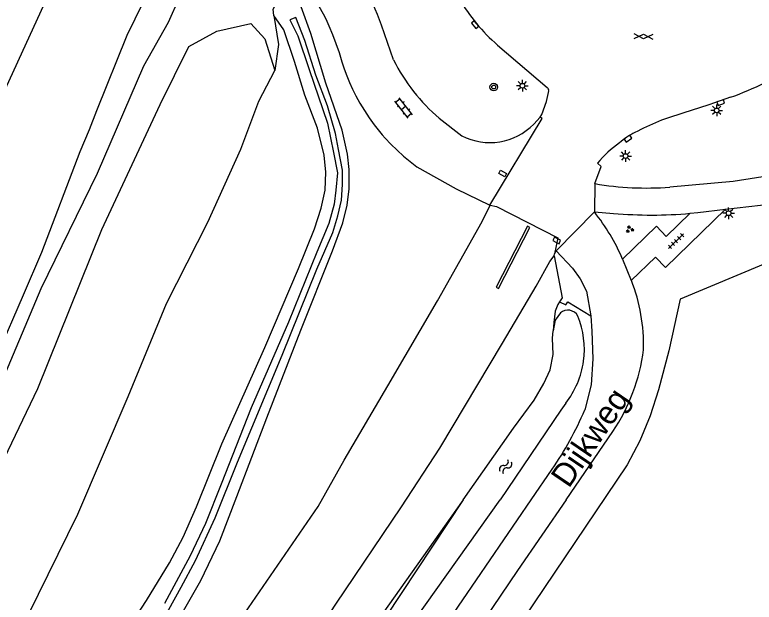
# Model space of a CAD drawing. Extents: x 137999 to 141000, y 397500 to 400501.
# Drawn here: x 138245 to 138324.1, y 398489.1 to 398551.9 of the extents above; entities that cross this region are included whole.
import ezdxf

# ---------------------------------------------------------------- set-up
doc = ezdxf.new("R2010")
doc.units = 0
for name, color, linetype in [('gg-anno-openbare ruimte label', 7, 'Continuous'), ('gg-knt-BGT kruinlijn', 7, 'Continuous'), ('gg-knt-bronhoudergrens', 7, 'Continuous'), ('gg-knt-verharding', 7, 'Continuous'), ('gg-knt-verharding nz', 7, 'Continuous'), ('gg-kntw-bovenkant insteek waterloop', 7, 'Continuous'), ('gt-grn-weggrens', 7, 'Continuous'), ('gt-symb-boom', 7, 'Continuous'), ('gt-symb-gesloten verharding', 7, 'Continuous'), ('gt-symb-groenvak', 7, 'Continuous'), ('gt-symb-klinker verharding', 7, 'Continuous'), ('gt-symb-kolk', 7, 'Continuous'), ('gt-symb-kolk center center', 7, 'Continuous'), ('gt-symb-lichtmast', 7, 'Continuous'), ('gt-symb-tegel verharding', 7, 'Continuous'), ('gt-symb-watersymbool', 7, 'Continuous'), ('gx-grn-maaiveld', 7, 'Continuous')]:
    doc.layers.add(name, color=color, linetype=linetype)

# ---------------------------------------------------------------- blocks, each defined once
blk = doc.blocks.new('gt0-KL1')
at = {"layer": 'gt-symb-klinker verharding'}
for p, q in [((-1.15, 0.3), (1.15, 0.3)), ((-1, -0.3), (-1, 0.3)), ((-0.5, 0.3), (-0.5, 0.45)), ((0, -0.3), (0, 0.3)), ((0.5, 0.3), (0.5, 0.45)), ((1, -0.3), (1, 0.3)), ((-1.15, -0.3), (1.15, -0.3)), ((-0.5, -0.45), (-0.5, -0.3)), ((0.5, -0.45), (0.5, -0.3))]:
    blk.add_line(p, q, dxfattribs=at)
blk = doc.blocks.new('gt0-BOOM')
at = {"layer": 'gt-symb-boom'}
for radius in [0.4, 0.2]:
    blk.add_circle((0, 0), radius, dxfattribs=at)
blk = doc.blocks.new('gt0-KOLK')
at = {"layer": 'gt-symb-kolk'}
blk.add_lwpolyline([(0, 0), (0.375, 0), (0.375, 0.4), (-0.375, 0.4), (-0.375, 0), (0, 0)], dxfattribs=at)
blk = doc.blocks.new('gt0-KOLKCC')
at = {"layer": 'gt-symb-kolk center center'}
blk.add_lwpolyline([(-0.375, 0.2), (0.375, 0.2), (0.375, -0.2), (-0.375, -0.2)], close=True, dxfattribs=at)
blk = doc.blocks.new('gt0-WA')
at = {"layer": 'gt-symb-watersymbool'}
for centre, start, end in [((-0.323, 0.022), 28.07249, 151.92751), ((0.427, 0.422), 208.07248, 331.92751), ((-0.323, -0.428), 28.07249, 151.92751), ((0.427, -0.028), 208.07248, 331.92751)]:
    blk.add_arc(centre, 0.425, start, end, dxfattribs=at)
blk = doc.blocks.new('gt0-LMAST')
at = {"layer": 'gt-symb-lichtmast'}
for p, q in [((-0.182, 0.173), (-0.447, 0.438)), ((-0.005, 0.246), (-0.005, 0.621)), ((0.172, 0.173), (0.437, 0.438)), ((-0.255, -0.004), (-0.63, -0.004)), ((-0.182, -0.181), (-0.447, -0.446)), ((-0.005, -0.254), (-0.005, -0.629)), ((0.437, -0.446), (0.172, -0.181)), ((0.245, -0.004), (0.62, -0.004))]:
    blk.add_line(p, q, dxfattribs=at)
blk.add_circle((-0.005, -0.004), 0.25, dxfattribs=at)
blk = doc.blocks.new('gt0-GRVAK')
at = {"layer": 'gt-symb-groenvak'}
for p, q in [((-0.11, 0.189), (-0.228, 0.24)), ((-0.182, 0.153), (0.088, 0.153)), ((-0.091, 0.211), (-0.156, 0.322)), ((-0.047, 0.214), (-0.047, 0.393)), ((-0.004, 0.211), (0.061, 0.322)), ((0.015, 0.189), (0.133, 0.24)), ((0.262, -0.052), (0.197, 0.059)), ((0.305, -0.049), (0.305, 0.13)), ((0.349, -0.052), (0.414, 0.059)), ((-0.245, -0.228), (-0.363, -0.177)), ((-0.318, -0.264), (-0.047, -0.264)), ((-0.226, -0.206), (-0.291, -0.095)), ((-0.183, -0.203), (-0.183, -0.024)), ((-0.139, -0.206), (-0.074, -0.095)), ((-0.12, -0.228), (-0.002, -0.177)), ((0.243, -0.074), (0.125, -0.023)), ((0.17, -0.11), (0.441, -0.11)), ((0.368, -0.074), (0.486, -0.023))]:
    blk.add_line(p, q, dxfattribs=at)
blk = doc.blocks.new('gt0-GESVH1')
at = {"layer": 'gt-symb-gesloten verharding'}
for p, q in [((-0.992, -0.261), (0.008, 0.239)), ((0.008, -0.261), (-0.992, 0.239)), ((0.008, 0.239), (1.008, -0.261)), ((1.008, 0.239), (0.008, -0.261))]:
    blk.add_line(p, q, dxfattribs=at)
blk = doc.blocks.new('gt0-TEG1')
at = {"layer": 'gt-symb-tegel verharding'}
for p, q in [((-1.125, 0), (1.125, 0)), ((-0.9, -0.25), (-0.9, 0.25)), ((-0.45, -0.25), (-0.45, 0.25)), ((0, -0.25), (0, 0.25)), ((0.45, -0.25), (0.45, 0.25)), ((0.9, -0.25), (0.9, 0.25))]:
    blk.add_line(p, q, dxfattribs=at)

msp = doc.modelspace()

# ---------------------------------------------------------------- linework, layer by layer
at = {"layer": 'gg-knt-BGT kruinlijn'}
for p, q in [((138261.393, 398551.094), (138262.595, 398553.766)), ((138258.756, 398546.42), (138261.393, 398551.094)), ((138253.807, 398534.961), (138258.756, 398546.42)), ((138247.797, 398522.615), (138253.807, 398534.961)), ((138241.672, 398508.184), (138247.797, 398522.615))]:
    msp.add_line(p, q, dxfattribs=at)
at = {"layer": 'gg-knt-bronhoudergrens'}
msp.add_lwpolyline([(138303.232, 398521.199), (138303.044, 398520.916), (138302.754, 398520.178), (138302.618, 398518.964), (138302.54, 398518.09)], dxfattribs=at)
at = {"layer": 'gg-knt-verharding'}
for p, q in [((138285.474, 398547.057), (138284.174, 398550.785)), ((138290.368, 398540.818), (138292.775, 398538.958)), ((138301.167, 398540.932), (138300.482, 398540.21)), ((138306.969, 398530.799), (138309.007, 398530.649)), ((138302.689, 398526.313), (138302.884, 398526.646)), ((138309.983, 398525.759), (138310.913, 398523.476)), ((138303.928, 398500), (138308.942, 398507.323)), ((138300.195, 398500), (138302.446, 398503.284)), ((138289.53, 398484.438), (138300.195, 398500)), ((138303.928, 398500), (138298.753, 398492.443)), ((138298.753, 398492.443), (138266.752, 398445.712))]:
    msp.add_line(p, q, dxfattribs=at)
for points in [[(138296.608, 398548.659), (138301.912, 398544.12), (138302.008, 398543.998), (138302.053, 398543.895)], [(138301.167, 398540.932), (138301.336, 398541.227), (138301.824, 398542.623), (138302.05, 398543.593)], [(138321.529, 398543.07), (138320.413, 398542.688), (138319.218, 398542.243), (138316.433, 398541.356)], [(138295.783, 398531.526), (138301.38, 398540.782), (138301.167, 398540.932)], [(138307.001, 398533.84), (138307.686, 398535.658), (138307.294, 398536.004)], [(138329.743, 398535.293), (138321.82, 398534.073), (138315.028, 398533.464)], [(138320.978, 398531.09), (138325.988, 398531.689), (138337.5, 398533.322), (138347.555, 398534.617)], [(138310.913, 398523.476), (138313.498, 398525.964), (138314.56, 398524.872), (138320.978, 398531.09)], [(138309.983, 398525.759), (138313.603, 398529.29), (138314.638, 398528.167), (138317.216, 398530.658)], [(138302.884, 398526.646), (138304.603, 398524.774), (138305.441, 398523.657), (138306.128, 398522.321), (138306.579, 398519.708)], [(138303.232, 398521.199), (138303.916, 398520.863), (138304.107, 398521.196), (138306.579, 398519.708)], [(138306.579, 398519.708), (138306.684, 398518.06), (138306.808, 398515.095), (138306.604, 398512.314), (138305.924, 398509.629)]]:
    msp.add_lwpolyline(points, dxfattribs=at)
for centre, radius, start, end in [((138256.719, 398541.211), 29.076, 19.22345, 57.16658), ((138308.477, 398562.603), 18.311, 209.38882, 229.59659), ((138303.773, 398556.372), 20.534, 206.97876, 229.24398), ((138310.878, 398573.042), 31.808, 289.56436, 296.7191), ((138301.556, 398543.749), 0.518, 342.48228, 16.37943), ((138322.489, 398518.886), 23.271, 105.08443, 118.73005), ((138295.787, 398544.762), 6.539, 242.57051, 315.88365), ((138314.408, 398532.832), 7.168, 115.66618, 131.61809), ((138315.959, 398529.04), 11.117, 124.59863, 141.21333), ((138312.487, 398565.094), 31.732, 260.04385, 274.59238), ((138289.468, 398516.912), 22.341, 23.32795, 38.43224), ((138313.061, 398576.973), 46.501, 264.99886, 275.12677), ((138293.595, 398516.624), 18.625, 358.29553, 21.58623), ((138292.098, 398518.602), 20.272, 326.19203, 352.82371), ((138272.727, 398523.7), 36.056, 325.51199, 337.02947)]:
    msp.add_arc(centre, radius, start, end, dxfattribs=at)
at = {"layer": 'gg-knt-verharding nz'}
msp.add_line((138307.001, 398533.84), (138306.969, 398530.799), dxfattribs=at)
at = {"layer": 'gg-kntw-bovenkant insteek waterloop'}
for p, q in [((138303.325, 398520.017), (138302.765, 398519.22)), ((138302.765, 398519.22), (138302.54, 398518.09)), ((138303.895, 398510.361), (138303.388, 398509.613)), ((138303.388, 398509.613), (138296.872, 398500)), ((138292.93, 398500), (138284.619, 398487.46)), ((138286.938, 398486.033), (138296.872, 398500))]:
    msp.add_line(p, q, dxfattribs=at)
msp.add_lwpolyline([(138292.93, 398500), (138298.321, 398507.686), (138300.515, 398510.689), (138301.565, 398512.447), (138302.223, 398513.906), (138302.538, 398515.556), (138302.468, 398517.294), (138302.54, 398518.09)], dxfattribs=at)
for centre, radius, start, end in [((138304.115, 398519.092), 1.217, 28.1577, 130.50274), ((138296.558, 398516.125), 9.328, 352.07332, 22.30818), ((138296.56, 398516.119), 9.325, 321.86578, 352.10816)]:
    msp.add_arc(centre, radius, start, end, dxfattribs=at)
at = {"layer": 'gt-grn-weggrens'}
msp.add_line((138302.884, 398526.646), (138306.969, 398530.799), dxfattribs=at)
at = {"layer": 'gx-grn-maaiveld'}
for p, q in [((138295.824, 398531.519), (138295.783, 398531.526)), ((138318.03, 398530.738), (138320.978, 398531.09)), ((138317.216, 398530.658), (138318.03, 398530.738)), ((138302.65, 398526.118), (138302.689, 398526.313))]:
    msp.add_line(p, q, dxfattribs=at)
for points in [[(138199.347, 398440.296), (138202.399, 398447.991), (138212.066, 398471.411), (138219.398, 398488.714), (138227.445, 398507.44), (138231.987, 398517.623), (138239.778, 398534.966), (138248.195, 398553.239), (138252.484, 398562.643), (138252.658, 398562.935)], [(138208.508, 398433.597), (138211.573, 398441.257), (138214.457, 398448.323), (138218.32, 398457.705), (138221.476, 398465.296), (138224.35, 398472.069), (138227.399, 398479.246), (138231.44, 398488.78), (138234.079, 398494.896), (138237.328, 398502.329), (138238.182, 398504.263), (138239.961, 398508.302), (138243.121, 398515.61), (138245.892, 398521.928), (138247.839, 398526.514), (138251.965, 398537.265), (138252.939, 398539.623), (138253.747, 398541.643), (138256.983, 398549.729), (138261.332, 398558.64)], [(138276.062, 398555.229), (138276.619, 398554.363), (138277.147, 398553.479), (138277.643, 398552.577), (138278.109, 398551.658), (138278.33, 398551.193), (138278.543, 398550.724), (138278.944, 398549.776), (138279.313, 398548.815), (138279.649, 398547.841), (138279.951, 398546.857)], [(138248.942, 398463.863), (138251.063, 398467.662), (138259.691, 398482.348), (138264.875, 398491.404), (138266.886, 398495.612), (138268.71, 398500.368), (138271.914, 398508.774), (138275.546, 398518.167), (138278.93, 398526.639), (138280.035, 398529.635), (138280.524, 398531.536), (138280.742, 398533.273), (138280.728, 398535.351), (138280.548, 398536.972), (138279.986, 398539.558), (138278.239, 398544.589), (138276.64, 398549.895), (138275.596, 398552.759), (138274.544, 398553.308)], [(138272.686, 398551.831), (138272.617, 398552.475), (138273.041, 398553.29), (138273.609, 398553.739), (138274.101, 398553.509)], [(138255.634, 398483.998), (138259.05, 398489.239), (138261.493, 398493.27), (138262.961, 398496.01), (138264.414, 398499.277), (138267.119, 398506.019), (138271.696, 398516.313), (138275.3, 398524.754), (138277.012, 398529.012), (138277.717, 398531.198), (138278.166, 398533.139), (138278.225, 398535.053), (138278.044, 398536.886), (138277.338, 398539.753), (138275.993, 398543.307), (138274.883, 398546.88), (138273.735, 398550.277), (138272.686, 398551.831)], [(138259.929, 398485.567), (138262.749, 398490.683), (138264.299, 398493.527), (138266.408, 398498.076), (138268.796, 398504.035), (138273.571, 398515.479), (138277.256, 398524.671), (138278.971, 398528.608), (138279.534, 398530.376), (138279.899, 398532.068), (138280.024, 398533.752), (138280.008, 398535.277), (138279.573, 398537.471), (138279.281, 398539.21), (138278.424, 398542.15), (138277.164, 398545.448), (138276, 398549.126), (138275.021, 398551.605), (138274.389, 398551.368), (138275.237, 398549.633), (138276.45, 398546.044), (138278.398, 398540.301), (138279.056, 398537.164), (138279.464, 398534.978), (138279.299, 398533.147), (138279.115, 398531.621), (138278.544, 398529.584), (138277.259, 398526.494), (138274.235, 398519.001), (138270.255, 398509.857), (138267.032, 398501.684), (138265.366, 398497.498), (138263.731, 398494.029), (138260.961, 398488.932)], [(138272.686, 398551.831), (138273.173, 398548.725), (138272.763, 398545.916)], [(138212.517, 398430.641), (138213.679, 398434.186), (138219.341, 398448.288), (138225.252, 398462.604), (138231.637, 398477.401), (138238.623, 398493.588), (138247.43, 398511.913), (138254.264, 398528.911), (138260.525, 398542.312), (138263.582, 398548.513), (138266.574, 398550.145), (138270.193, 398550.976), (138271.724, 398549.328), (138272.763, 398545.916)], [(138279.951, 398546.857), (138280.198, 398546.112), (138280.471, 398545.376), (138280.618, 398545.012), (138280.771, 398544.651), (138281.097, 398543.937), (138281.449, 398543.235)], [(138215.577, 398428.371), (138219.288, 398436.977), (138227.516, 398453.805), (138234.838, 398468.413), (138238.309, 398474.056), (138246.416, 398487.741), (138251.699, 398498.472), (138257.096, 398511.07), (138261.202, 398521.001), (138265.595, 398529.714), (138269.156, 398537.508), (138271.054, 398542.654), (138272.763, 398545.916)], [(138281.449, 398543.235), (138281.888, 398542.429), (138282.361, 398541.641), (138282.866, 398540.875), (138283.404, 398540.131), (138283.972, 398539.41), (138284.268, 398539.058), (138284.571, 398538.713), (138285.198, 398538.043), (138285.853, 398537.399), (138286.535, 398536.784), (138287.242, 398536.198), (138287.973, 398535.643)], [(138287.973, 398535.643), (138292.165, 398533.293), (138295.783, 398531.526)], [(138351.83, 398532.221), (138340.395, 398531.607), (138316.136, 398521.472), (138314.936, 398515.946), (138313.83, 398511.775), (138312.945, 398509.003), (138311.825, 398506.318), (138310.463, 398503.747), (138270.4, 398444.309), (138265.997, 398425.181)], [(138224.281, 398421.954), (138236.606, 398439.624), (138247.27, 398455.133), (138258.945, 398472.292), (138266.42, 398483.341), (138277.414, 398499.314), (138280.207, 398504.245), (138284.878, 398512.211), (138290.185, 398521.285), (138294.971, 398529.766), (138295.824, 398531.519)], [(138295.824, 398531.519), (138296.494, 398531.4), (138303.036, 398528.038), (138302.689, 398526.313)], [(138296.705, 398522.614), (138300.061, 398529.132), (138299.794, 398529.27), (138296.438, 398522.751), (138296.705, 398522.614)], [(138230.866, 398417.119), (138250.129, 398445.666), (138272.445, 398478.33), (138279.31, 398488.858), (138286.337, 398499.257), (138290.413, 398505.553), (138297.131, 398516.773), (138300.743, 398522.881), (138302.201, 398525.504), (138302.65, 398526.118)], [(138302.65, 398526.118), (138303.51, 398521.618), (138303.232, 398521.199)], [(138292.93, 398500), (138284.261, 398487.79), (138270.415, 398469.368), (138270.161, 398469.03)]]:
    msp.add_lwpolyline(points, dxfattribs=at)

# ---------------------------------------------------------------- block references
at = {"layer": 'gt-symb-boom'}
msp.add_blockref('gt0-BOOM', (138296.191, 398544.163), dxfattribs=at)
at = {"layer": 'gt-symb-gesloten verharding', "rotation": 177.99346106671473}
msp.add_blockref('gt0-GESVH1', (138312.215, 398549.563), dxfattribs=at)
at = {"layer": 'gt-symb-groenvak'}
msp.add_blockref('gt0-GRVAK', (138310.723, 398528.947), dxfattribs=at)
at = {"layer": 'gt-symb-klinker verharding', "rotation": 128.01566048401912}
msp.add_blockref('gt0-KL1', (138286.554, 398541.922), dxfattribs=at)
at = {"layer": 'gt-symb-kolk'}
for p, rotation in [((138294.347, 398550.956), 129.48286402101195), ((138320.413, 398542.688), -161.09393900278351), ((138310.446, 398538.806), -146.42118627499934), ((138302.84, 398527.576), -25.975714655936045)]:
    msp.add_blockref('gt0-KOLK', p, dxfattribs=dict(at, rotation=rotation))
at = {"layer": 'gt-symb-kolk center center', "rotation": 150.92313646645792}
msp.add_blockref('gt0-KOLKCC', (138297.149, 398534.913), dxfattribs=at)
at = {"layer": 'gt-symb-lichtmast'}
for p in [(138299.272, 398544.306), (138320.048, 398541.671), (138310.299, 398536.791), (138321.319, 398530.672)]:
    msp.add_blockref('gt0-LMAST', p, dxfattribs=at)
at = {"layer": 'gt-symb-tegel verharding', "rotation": 44.27067303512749}
msp.add_blockref('gt0-TEG1', (138315.694, 398527.695), dxfattribs=at)
at = {"layer": 'gt-symb-watersymbool', "rotation": -125.96415629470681}
msp.add_blockref('gt0-WA', (138297.493, 398503.597), dxfattribs=at)

# ---------------------------------------------------------------- texts
at = {"layer": 'gg-anno-openbare ruimte label'}
msp.add_text('Dijkweg', height=2.5, rotation=55.8, dxfattribs=at).set_placement((138304.224, 398501.162))

doc.saveas('drawing.dxf')
